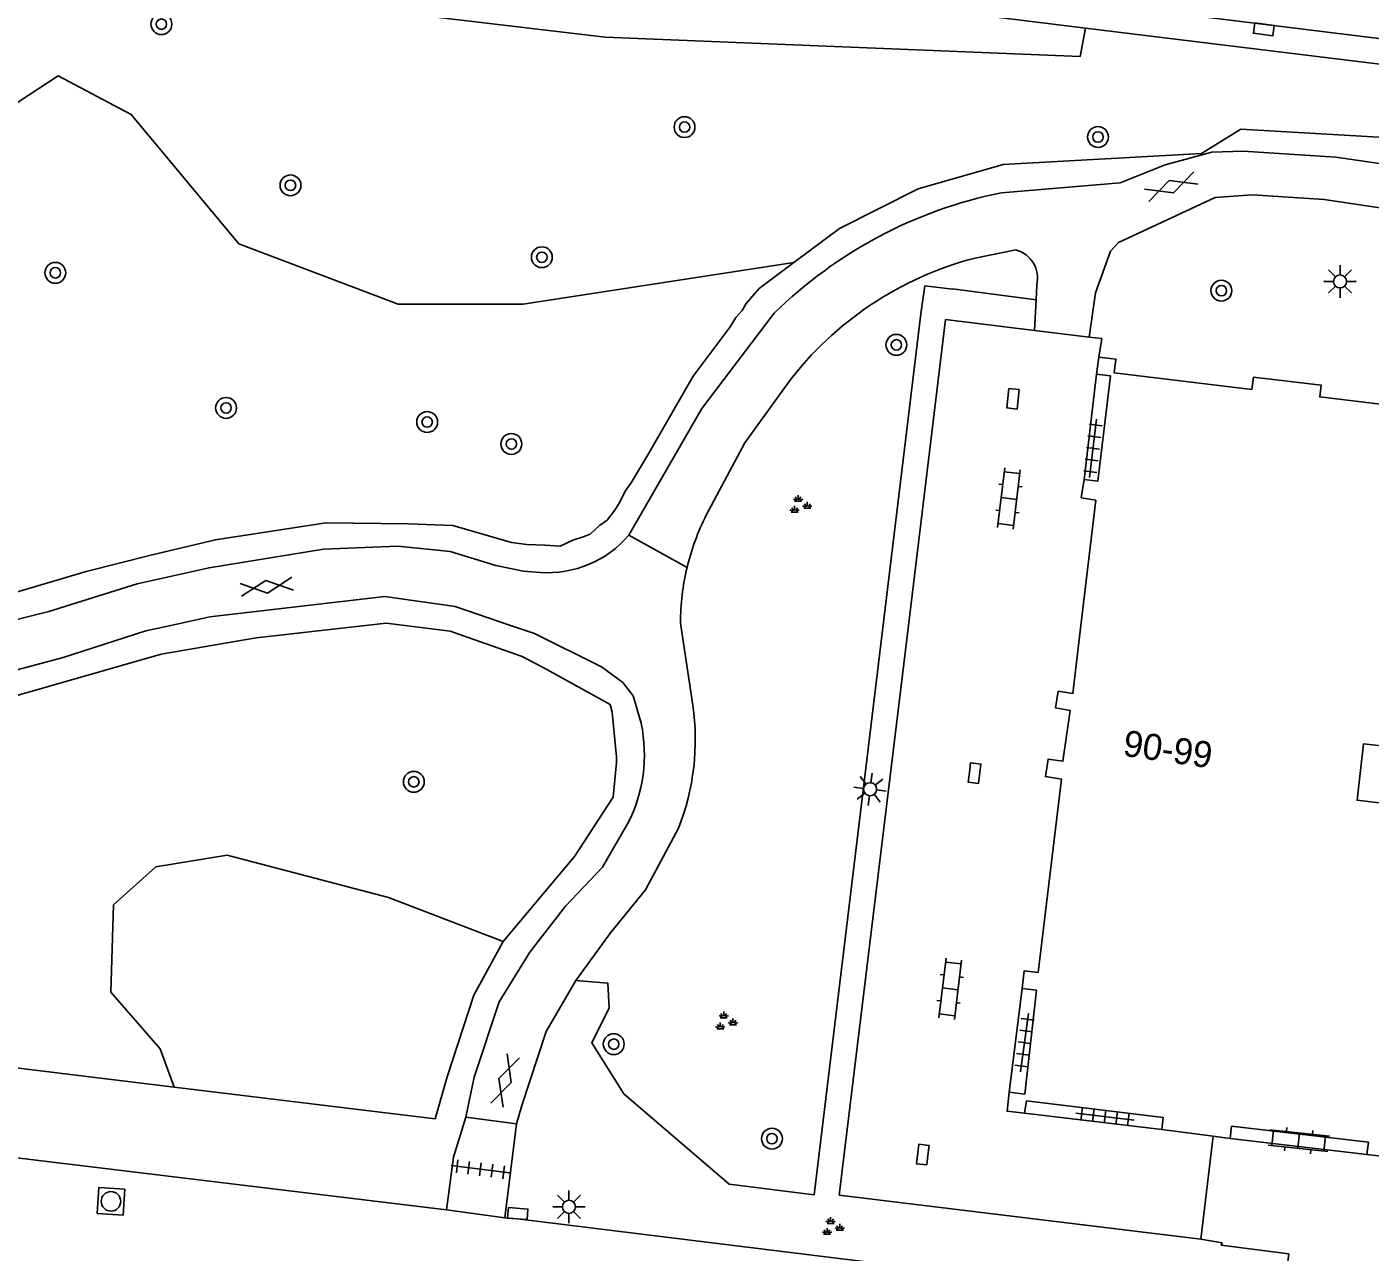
# Model space of a CAD drawing. Extents: x 131000 to 133014, y 396499 to 399001.
# Drawn here: x 131480.2 to 131531.7, y 396976 to 397023 of the extents above; entities that cross this region are included whole.
import ezdxf

# ---------------------------------------------------------------- set-up
doc = ezdxf.new("R2010")
doc.units = 0
for name, color, linetype in [('gg-anno-huisnummerreeks BGT', 7, 'Continuous'), ('gg-bbg-hoofdgebouw', 7, 'Continuous'), ('gg-bbg-onder overbouw', 7, 'Continuous'), ('gg-bbg-pand overbouw', 7, 'Continuous'), ('gg-knt-verharding', 7, 'Continuous'), ('gt-grn-groengrens', 7, 'Continuous'), ('gt-grn-weggrens', 7, 'Continuous'), ('gt-symb-boom', 7, 'Continuous'), ('gt-symb-gesloten verharding', 7, 'Continuous'), ('gt-symb-groenvak', 7, 'Continuous'), ('gt-symb-klinker verharding', 7, 'Continuous'), ('gt-symb-kolk', 7, 'Continuous'), ('gt-symb-kolk center center', 7, 'Continuous'), ('gt-symb-lichtmast', 7, 'Continuous'), ('gt-symb-rioolschacht', 7, 'Continuous'), ('gt-symb-tegel verharding', 7, 'Continuous')]:
    doc.layers.add(name, color=color, linetype=linetype)

# ---------------------------------------------------------------- blocks, each defined once
blk = doc.blocks.new('gt0-BOOM')
at = {"layer": 'gt-symb-boom'}
for radius in [0.4, 0.2]:
    blk.add_circle((0, 0), radius, dxfattribs=at)
blk = doc.blocks.new('gt0-KOLK')
at = {"layer": 'gt-symb-kolk'}
blk.add_lwpolyline([(0, 0), (0.375, 0), (0.375, 0.4), (-0.375, 0.4), (-0.375, 0), (0, 0)], dxfattribs=at)
blk = doc.blocks.new('gt0-KOLKCC')
at = {"layer": 'gt-symb-kolk center center'}
blk.add_lwpolyline([(-0.375, 0.2), (0.375, 0.2), (0.375, -0.2), (-0.375, -0.2)], close=True, dxfattribs=at)
blk = doc.blocks.new('gt0-TEG1')
at = {"layer": 'gt-symb-tegel verharding'}
for p, q in [((-1.125, 0), (1.125, 0)), ((-0.9, -0.25), (-0.9, 0.25)), ((-0.45, -0.25), (-0.45, 0.25)), ((0, -0.25), (0, 0.25)), ((0.45, -0.25), (0.45, 0.25)), ((0.9, -0.25), (0.9, 0.25))]:
    blk.add_line(p, q, dxfattribs=at)
blk = doc.blocks.new('gt0-GESVH1')
at = {"layer": 'gt-symb-gesloten verharding'}
for p, q in [((-0.992, -0.261), (0.008, 0.239)), ((0.008, -0.261), (-0.992, 0.239)), ((0.008, 0.239), (1.008, -0.261)), ((1.008, 0.239), (0.008, -0.261))]:
    blk.add_line(p, q, dxfattribs=at)
blk = doc.blocks.new('gt0-LMAST')
at = {"layer": 'gt-symb-lichtmast'}
for p, q in [((-0.005, 0.246), (-0.005, 0.621)), ((-0.182, 0.173), (-0.447, 0.438)), ((0.172, 0.173), (0.437, 0.438)), ((-0.255, -0.004), (-0.63, -0.004)), ((-0.182, -0.181), (-0.447, -0.446)), ((-0.005, -0.254), (-0.005, -0.629)), ((0.437, -0.446), (0.172, -0.181)), ((0.245, -0.004), (0.62, -0.004))]:
    blk.add_line(p, q, dxfattribs=at)
blk.add_circle((-0.005, -0.004), 0.25, dxfattribs=at)
blk = doc.blocks.new('gt0-KL1')
at = {"layer": 'gt-symb-klinker verharding'}
for p, q in [((-1.15, 0.3), (1.15, 0.3)), ((-1, -0.3), (-1, 0.3)), ((-0.5, 0.3), (-0.5, 0.45)), ((0, -0.3), (0, 0.3)), ((0.5, 0.3), (0.5, 0.45)), ((1, -0.3), (1, 0.3)), ((-1.15, -0.3), (1.15, -0.3)), ((-0.5, -0.45), (-0.5, -0.3)), ((0.5, -0.45), (0.5, -0.3))]:
    blk.add_line(p, q, dxfattribs=at)
blk = doc.blocks.new('gt0-GRVAK')
at = {"layer": 'gt-symb-groenvak'}
for p, q in [((-0.11, 0.189), (-0.228, 0.24)), ((-0.182, 0.153), (0.088, 0.153)), ((-0.091, 0.211), (-0.156, 0.322)), ((-0.047, 0.214), (-0.047, 0.393)), ((-0.004, 0.211), (0.061, 0.322)), ((0.015, 0.189), (0.133, 0.24)), ((0.262, -0.052), (0.197, 0.059)), ((0.305, -0.049), (0.305, 0.13)), ((0.349, -0.052), (0.414, 0.059)), ((-0.245, -0.228), (-0.363, -0.177)), ((-0.318, -0.264), (-0.047, -0.264)), ((-0.226, -0.206), (-0.291, -0.095)), ((-0.183, -0.203), (-0.183, -0.024)), ((-0.139, -0.206), (-0.074, -0.095)), ((-0.12, -0.228), (-0.002, -0.177)), ((0.243, -0.074), (0.125, -0.023)), ((0.17, -0.11), (0.441, -0.11)), ((0.368, -0.074), (0.486, -0.023))]:
    blk.add_line(p, q, dxfattribs=at)
blk = doc.blocks.new('gt0-RS')
at = {"layer": 'gt-symb-rioolschacht'}
blk.add_lwpolyline([(-0.5, -0.5), (0.5, -0.5), (0.5, 0.5), (-0.5, 0.5)], close=True, dxfattribs=at)
blk.add_circle((0, 0), 0.375, dxfattribs=at)

msp = doc.modelspace()

# ---------------------------------------------------------------- linework, layer by layer
at = {"layer": 'gg-bbg-hoofdgebouw'}
for p, q in [((131521.24, 397009.64), (131521.33, 397010.29)), ((131520.65, 397004.89), (131520.76, 397005.59)), ((131520.639, 397000), (131521.207, 397004.803)), ((131520.65, 397004.89), (131521.207, 397004.803)), ((131518.46, 396986.75), (131518.38, 396986.07)), ((131518.993, 396986.685), (131518.46, 396986.75)), ((131523.74, 396980.66), (131525.707, 396980.406)), ((131525.707, 396980.406), (131526.37, 396980.32)), ((131531.61, 396979.7), (131532.157, 396979.637))]:
    msp.add_line(p, q, dxfattribs=at)
for points in [[(131521.33, 397010.29), (131521.98, 397010.21), (131521.92, 397009.68), (131527.2, 397009.05), (131527.26, 397009.52), (131529.86, 397009.21), (131529.8, 397008.76), (131535.08, 397008.13), (131535.13, 397008.59), (131535.8, 397008.51)], [(131520.639, 397000), (131520.33, 396997.39), (131519.76, 396997.47), (131519.67, 396996.83), (131520.23, 396996.74), (131519.95, 396994.79), (131519.38, 396994.87), (131519.28, 396994.2), (131519.9, 396994.1), (131518.993, 396986.685)], [(131532.85, 396984.34), (131532.93, 396985), (131532.38, 396985.06), (131532.94, 396989.84), (131532.14, 396989.93), (131532.51, 396993.14), (131531.23, 396993.29), (131531.48, 396995.46), (131533.75, 396995.2), (131534.12, 396998.4), (131533.99, 396998.42), (131534.176, 397000)], [(131517.89, 396982.09), (131517.81, 396981.36), (131518.47, 396981.29)]]:
    msp.add_lwpolyline(points, dxfattribs=at)
at = {"layer": 'gg-bbg-onder overbouw'}
for p, q in [((131521.294, 397005.527), (131520.76, 397005.59)), ((131518.486, 396982.024), (131517.89, 396982.09)), ((131518.55, 396981.76), (131518.47, 396981.29)), ((131531.666, 396980.172), (131531.61, 396979.7))]:
    msp.add_line(p, q, dxfattribs=at)
for points in [[(131521.294, 397005.527), (131521.77, 397009.57), (131521.24, 397009.64)], [(131518.38, 396986.07), (131518.93, 396986.01), (131518.486, 396982.024)], [(131518.55, 396981.76), (131523.8, 396981.12), (131523.74, 396980.66)], [(131526.37, 396980.32), (131526.42, 396980.79), (131531.666, 396980.172)]]:
    msp.add_lwpolyline(points, dxfattribs=at)
at = {"layer": 'gg-bbg-pand overbouw'}
for p, q in [((131521.24, 397009.64), (131520.76, 397005.59)), ((131517.89, 396982.09), (131518.38, 396986.07)), ((131518.47, 396981.29), (131523.74, 396980.66)), ((131526.37, 396980.32), (131531.61, 396979.7))]:
    msp.add_line(p, q, dxfattribs=at)
at = {"layer": 'gg-knt-verharding'}
for p, q in [((131488.995, 397027.848), (131577.211, 397016.91)), ((131518.141, 397014.4), (131516.578, 397014.088)), ((131518.919, 397012.491), (131518.947, 397013.054)), ((131518.859, 397011.315), (131518.919, 397012.491)), ((131520.961, 397011.058), (131521.198, 397012.751)), ((131520.961, 397011.058), (131518.859, 397011.315)), ((131505.279, 397000.094), (131505.293, 397000)), ((131505.756, 396996.935), (131505.293, 397000)), ((131514.026, 397000), (131511.372, 396978.139)), ((131497.049, 396981.132), (131497.37, 396982.67)), ((131498.986, 396980.883), (131499.187, 396981.588)), ((131497.049, 396981.132), (131498.986, 396980.883)), ((131498.986, 396980.883), (131498.536, 396977.275)), ((131525.243, 396976.459), (131525.707, 396980.406)), ((131525.243, 396976.459), (131511.372, 396978.139)), ((131496.298, 396977.583), (131498.536, 396977.275))]:
    msp.add_line(p, q, dxfattribs=at)
for points in [[(131517.591, 397016.596), (131522.147, 397016.968), (131523.872, 397017.67), (131525.666, 397018.156), (131526.868, 397018.183), (131530.419, 397017.955), (131540.979, 397016.43)], [(131521.198, 397012.751), (131521.777, 397014.349), (131522.077, 397014.687), (131525.784, 397016.408), (131527.217, 397016.518), (131529.974, 397016.336), (131535.276, 397015.539), (131536.231, 397015.223)], [(131508.874, 397011.971), (131506.094, 397008.319), (131503.297, 397003.456)], [(131518.859, 397011.315), (131515.45, 397011.73), (131514.026, 397000)], [(131521.33, 397010.29), (131521.44, 397011), (131520.961, 397011.058)], [(131509.407, 397009.305), (131507.741, 397007.002), (131506.268, 397004.225)], [(131499.907, 397002.029), (131499.258, 397002.075), (131498.195, 397002.302), (131496.438, 397002.83), (131494.442, 397003.041), (131491.581, 397002.92), (131487.199, 397002.212), (131484.439, 397001.597), (131481.049, 397000.536), (131478.897, 397000)], [(131485.723, 397000), (131487.219, 397000.323), (131493.939, 397001.11), (131496.64, 397000.72), (131498.755, 397000)], [(131463.634, 397000), (131469.604, 396998.01), (131472.172, 396997.74), (131475.349, 396997.71), (131478.525, 396997.943), (131481.604, 396998.764), (131484.765, 396999.793), (131485.723, 397000)], [(131503.77, 396996.246), (131503.462, 396997.297), (131503.063, 396997.805), (131502.243, 396998.415), (131499.683, 396999.684), (131498.755, 397000)], [(131497.37, 396982.67), (131498.324, 396985.558), (131499.495, 396987.46), (131500.862, 396989.227), (131502.285, 396990.722), (131503.248, 396992.383)], [(131501.268, 396986.377), (131502.591, 396988.208), (131503.932, 396989.85), (131505.205, 396992.224)], [(131499.187, 396981.588), (131500.133, 396984.424), (131501.268, 396986.377)], [(131438.566, 396984.598), (131457.733, 396982.244), (131496.298, 396977.583)], [(131496.298, 396977.583), (131496.574, 396979.601), (131497.049, 396981.132)], [(131498.536, 396977.275), (131499.023, 396977.239), (131525.26, 396974.006), (131528.325, 396973.582)], [(131528.325, 396973.582), (131528.609, 396975.889), (131526.025, 396976.231), (131526.053, 396976.315), (131525.243, 396976.459)]]:
    msp.add_lwpolyline(points, dxfattribs=at)
for centre, radius, start, end in [((131521.043, 396999.563), 17.379, 101.4561, 134.4423), ((131519.882, 397001.368), 13.142, 104.559, 142.847), ((131517.854, 397013.314), 1.123, 346.6128, 75.2145), ((131514.442, 397000.085), 9.163, 153.136, 166.536), ((131500.18, 397006.12), 4.1, 266.1761, 319.4806), ((131514.441, 397000.084), 9.162, 166.5308, 179.9368), ((131496.522, 396995.627), 9.326, 338.5978, 8.0601), ((131498.092, 396995.046), 5.803, 332.6801, 11.9286)]:
    msp.add_arc(centre, radius, start, end, dxfattribs=at)
at = {"layer": 'gt-grn-groengrens'}
msp.add_line((131475.084, 396983.592), (131485.855, 396982.285), dxfattribs=at)
for points in [[(131330.659, 397033.507), (131328.423, 397040.179), (131328.741, 397040.179), (131329.934, 397040.1), (131344.087, 397038.987), (131346.79, 397038.748), (131348.38, 397038.669), (131352.889, 397038.293), (131355.813, 397038.017), (131357.497, 397037.989), (131372.079, 397036.633), (131373.363, 397036.495), (131373.714, 397040.883), (131439.794, 397032.936), (131520.819, 397022.911)], [(131468.942, 397026.529), (131502.389, 397022.567), (131520.613, 397021.82), (131520.819, 397022.911)], [(131509.632, 397013.919), (131499.245, 397012.323), (131494.453, 397012.323), (131488.341, 397014.637), (131484.21, 397019.596), (131481.402, 397021.084), (131471.82, 397014.802), (131463.889, 397012.323), (131457.116, 397013.48), (131452.655, 397017.447), (131445.881, 397021.58), (131438.943, 397022.737), (131431.838, 397022.076), (131417.231, 397024.545)], [(131608.748, 397006.702), (131589.185, 397010.622), (131586.766, 397011.442), (131583.84, 397012.983), (131582.182, 397014.211), (131579.432, 397015.382), (131577.111, 397015.908), (131537.964, 397020.804), (131520.819, 397022.911)], [(131545.254, 397014.135), (131545.051, 397015.15), (131542.718, 397017.095), (131533.387, 397018.65), (131526.778, 397019.038), (131525.268, 397018.095)], [(131525.268, 397018.095), (131517.653, 397017.675), (131514.394, 397016.746), (131511.38, 397015.222), (131509.632, 397013.919)], [(131509.632, 397013.919), (131508.301, 397012.917), (131507.797, 397012.35), (131507.65, 397012.078), (131507.398, 397011.805), (131507.188, 397011.448), (131505.761, 397009.559), (131504.061, 397006.6), (131503.39, 397005.467), (131503.159, 397005.152), (131502.97, 397004.753), (131502.76, 397004.418), (131502.466, 397004.04), (131502.173, 397003.83), (131501.816, 397003.494), (131501.543, 397003.389), (131501.144, 397003.264), (131500.662, 397003.033), (131500.074, 397003.075), (131499.382, 397003.096), (131498.794, 397003.18), (131496.549, 397003.83), (131494.849, 397003.893), (131491.68, 397003.935), (131487.441, 397003.284), (131484.964, 397002.697), (131482.488, 397002.067), (131479.718, 397001.249)], [(131501.268, 396986.377), (131502.493, 396986.274), (131502.548, 396985.325), (131501.879, 396983.985), (131503.106, 396982.031), (131507.14, 396978.561), (131510.41, 396978.157), (131514.513, 397012.05), (131514.653, 397013.023), (131515.714, 397012.895), (131515.718, 397012.911), (131518.919, 397012.491)], [(131498.476, 396987.877), (131501.211, 396991.129), (131502.693, 396993.415), (131502.819, 396994.736), (131502.819, 396994.955), (131502.658, 396996.667), (131502.578, 396996.966), (131500.154, 396998.31), (131499.211, 396998.804), (131496.442, 396999.78), (131493.984, 397000.079), (131489.009, 396999.516), (131485.355, 396998.896), (131479.058, 396997.092)], [(131498.476, 396987.877), (131494.081, 396989.562), (131487.887, 396991.181), (131485.152, 396990.734), (131483.534, 396989.282), (131483.423, 396985.932), (131485.32, 396983.755), (131485.855, 396982.285)], [(131485.855, 396982.285), (131495.868, 396981.075), (131496.328, 396982.684), (131497.35, 396985.821), (131498.476, 396987.877)]]:
    msp.add_lwpolyline(points, dxfattribs=at)
at = {"layer": 'gt-grn-weggrens'}
msp.add_line((131503.297, 397003.456), (131505.531, 397002.218), dxfattribs=at)

# ---------------------------------------------------------------- block references
at = {"layer": 'gt-symb-boom'}
for p, rotation in [((131485.368, 397023.06), -107.87342106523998), ((131505.435, 397019.111), -107.87342106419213)]:
    msp.add_blockref('gt0-BOOM', p, dxfattribs=dict(at, rotation=rotation))
for p in [(131521.295, 397018.731), (131490.318, 397016.877), (131499.962, 397014.12), (131481.299, 397013.523), (131526.027, 397012.838), (131513.56, 397010.758), (131487.848, 397008.34), (131495.563, 397007.799), (131498.792, 397006.957), (131495.049, 396993.998), (131502.719, 396983.936), (131508.788, 396980.31)]:
    msp.add_blockref('gt0-BOOM', p, dxfattribs=at)
at = {"layer": 'gt-symb-gesloten verharding'}
for p, rotation in [((131524.095, 397016.836), 19.576725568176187), ((131489.397, 397001.488), 6.662963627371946), ((131498.54, 396982.538), 71.6919318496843)]:
    msp.add_blockref('gt0-GESVH1', p, dxfattribs=dict(at, rotation=rotation))
at = {"layer": 'gt-symb-groenvak'}
for p in [(131509.837, 397004.604), (131506.987, 396984.791), (131511.085, 396976.908)]:
    msp.add_blockref('gt0-GRVAK', p, dxfattribs=at)
at = {"layer": 'gt-symb-klinker verharding'}
for p, rotation in [((131517.878, 397004.865), 83.10945167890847), ((131515.625, 396986.057), -96.94741065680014), ((131528.993, 396980.234), -6.13786804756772)]:
    msp.add_blockref('gt0-KL1', p, dxfattribs=dict(at, rotation=rotation))
at = {"layer": 'gt-symb-kolk'}
for p, rotation in [((131527.68, 397023.055), 172.12907950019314), ((131516.362, 396994.356), -96.94741065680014), ((131514.769, 396979.673), 83.05258934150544), ((131499.023, 396977.239), -4.216126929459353)]:
    msp.add_blockref('gt0-KOLK', p, dxfattribs=dict(at, rotation=rotation))
at = {"layer": 'gt-symb-kolk center center', "rotation": -95.96703762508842}
msp.add_blockref('gt0-KOLKCC', (131518.037, 397008.69), dxfattribs=at)
at = {"layer": 'gt-symb-lichtmast'}
for p in [(131530.583, 397013.194), (131501.006, 396977.7)]:
    msp.add_blockref('gt0-LMAST', p, dxfattribs=at)
at = {"layer": 'gt-symb-lichtmast', "rotation": -96.94885462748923}
msp.add_blockref('gt0-LMAST', (131512.557, 396993.71), dxfattribs=at)
at = {"layer": 'gt-symb-rioolschacht', "rotation": -3.649824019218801}
msp.add_blockref('gt0-RS', (131483.431, 396977.906), dxfattribs=at)
at = {"layer": 'gt-symb-tegel verharding'}
for p, rotation in [((131521.104, 397006.791), -96.66296362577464), ((131518.475, 396983.993), -97.93555037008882), ((131521.564, 396981.154), -6.83367234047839), ((131497.605, 396979.136), -7.125016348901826)]:
    msp.add_blockref('gt0-TEG1', p, dxfattribs=dict(at, rotation=rotation))

# ---------------------------------------------------------------- texts
at = {"layer": 'gg-anno-huisnummerreeks BGT'}
msp.add_text('90-99', height=1, rotation=351.8, dxfattribs=at).set_placement((131522.217, 396995.002))

doc.saveas('drawing.dxf')
